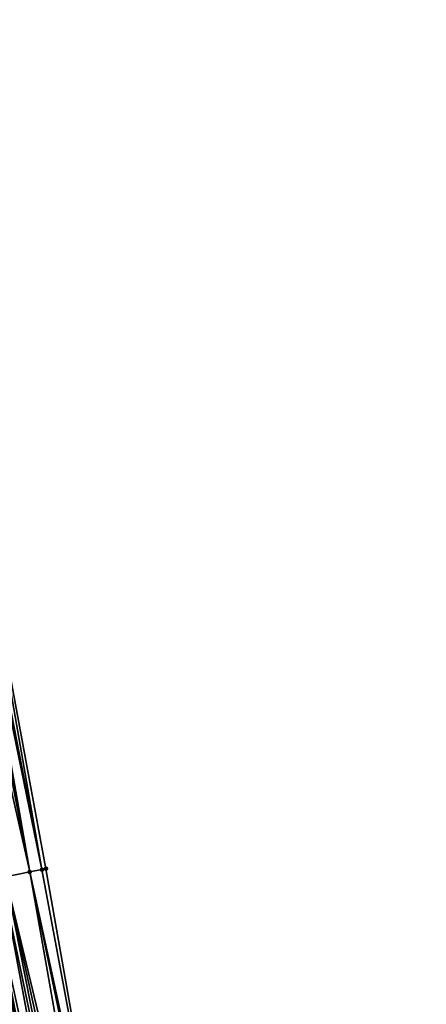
# Model space of a CAD drawing. Header units: feet. Extents: x 2004186 to 2014793, y 836912 to 864902.
# Tile 860 of 974: x 2004317 to 2004337, y 859885 to 859933. Entities that reach past the tile are written whole.
import ezdxf

# ---------------------------------------------------------------- set-up
doc = ezdxf.new("R2010")
doc.units = ezdxf.units.FT
doc.header["$LTSCALE"] = 100
doc.header["$MEASUREMENT"] = 0
doc.layers.add('I-77 SB_MM21-27-Surface-Border', color=7, linetype='Continuous')
doc.layers.add('I-77 SB_MM21-27-Surface-TIN', color=7, linetype='Continuous')
doc.layers.add('Road Shots', color=4, linetype='Continuous', lineweight=200)
doc.layers.add('Road X-Section', color=30, linetype='Continuous', lineweight=13)

msp = doc.modelspace()

# ---------------------------------------------------------------- linework, layer by layer
at = {"layer": 'I-77 SB_MM21-27-Surface-Border', "color": 3, "linetype": 'ByBlock', "lineweight": -2}
msp.add_polyline3d([(2004277.460304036, 860127.9171406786, 443.0755045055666), (2004280.338033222, 860108.1250280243, 442.8990627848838), (2004283.413350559, 860088.3638826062, 442.6961785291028), (2004286.68635557, 860068.6330648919, 442.546385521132), (2004290.187990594, 860049.112247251, 442.3979050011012), (2004293.702402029, 860029.4230099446, 442.2377218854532), (2004297.216829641, 860009.7336764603, 442.0957543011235), (2004300.534074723, 859990.0108895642, 442.0068919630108), (2004303.870532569, 859970.513758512, 441.9265309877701), (2004307.485702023, 859950.843410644, 441.8280451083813), (2004311.297578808, 859931.2092045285, 441.7332495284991), (2004314.519404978, 859911.4661847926, 441.7663402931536), (2004318.135800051, 859891.9878509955, 441.7644848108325), (2004321.618302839, 859872.2893408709, 441.7008092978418), (2004325.297020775, 859852.6295556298, 441.7058708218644), (2004328.190907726, 859832.8147209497, 441.8573054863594), (2004331.467112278, 859813.264646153, 441.9116234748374), (2004336.620596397, 859793.9138843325, 441.8542101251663)], dxfattribs=at)
at = {"layer": 'I-77 SB_MM21-27-Surface-TIN', "color": 128, "linetype": 'ByBlock', "lineweight": -2}
for points in [[(2004313.535918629, 859911.2852023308, 441.8458286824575), (2004312.945830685, 859911.1765918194, 441.9010469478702), (2004317.350963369, 859891.8328304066, 441.8303405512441)], [(2004313.732615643, 859911.3214002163, 441.8294326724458), (2004313.535918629, 859911.2852023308, 441.8458286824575), (2004317.350963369, 859891.8328304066, 441.8303405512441)], [(2004313.929315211, 859911.357584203, 441.818008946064), (2004313.732615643, 859911.3214002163, 441.8294326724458), (2004317.350963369, 859891.8328304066, 441.8303405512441)], [(2004314.126013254, 859911.3937764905, 441.8036156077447), (2004313.929315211, 859911.357584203, 441.818008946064), (2004317.93959107, 859891.9490948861, 441.7836473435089)], [(2004313.929315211, 859911.357584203, 441.818008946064), (2004317.350963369, 859891.8328304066, 441.8303405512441), (2004317.93959107, 859891.9490948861, 441.7836473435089)], [(2004314.126013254, 859911.3937764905, 441.8036156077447), (2004317.93959107, 859891.9490948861, 441.7836473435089), (2004314.519404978, 859911.4661847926, 441.7663402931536)], [(2004314.519404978, 859911.4661847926, 441.7663402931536), (2004317.93959107, 859891.9490948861, 441.7836473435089), (2004318.135800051, 859891.9878509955, 441.7644848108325)], [(2004312.945830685, 859911.1765918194, 441.9010469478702), (2004316.173708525, 859891.6002986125, 441.9316786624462), (2004317.350963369, 859891.8328304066, 441.8303405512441)], [(2004317.350963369, 859891.8328304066, 441.8303405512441), (2004316.173708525, 859891.6002986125, 441.9316786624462), (2004320.833465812, 859872.1343220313, 441.7617588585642)], [(2004317.93959107, 859891.9490948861, 441.7836473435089), (2004317.350963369, 859891.8328304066, 441.8303405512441), (2004321.618302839, 859872.2893408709, 441.7008092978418)], [(2004317.350963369, 859891.8328304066, 441.8303405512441), (2004321.42209366, 859872.250585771, 441.7171402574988), (2004321.618302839, 859872.2893408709, 441.7008092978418)], [(2004317.350963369, 859891.8328304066, 441.8303405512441), (2004320.833465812, 859872.1343220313, 441.7617588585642), (2004321.42209366, 859872.250585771, 441.7171402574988)], [(2004317.93959107, 859891.9490948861, 441.7836473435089), (2004321.618302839, 859872.2893408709, 441.7008092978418), (2004318.135800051, 859891.9878509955, 441.7644848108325)], [(2004314.407822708, 859891.2515189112, 442.0332342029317), (2004313.622983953, 859891.0965088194, 442.0696519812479), (2004317.890330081, 859871.552985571, 442.0346601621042)], [(2004314.800242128, 859891.3290237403, 442.0156335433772), (2004314.407822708, 859891.2515189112, 442.0332342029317), (2004318.478959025, 859871.6692437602, 442.005607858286)], [(2004314.407822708, 859891.2515189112, 442.0332342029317), (2004318.282749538, 859871.6304902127, 442.0175853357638), (2004318.478959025, 859871.6692437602, 442.005607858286)], [(2004314.407822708, 859891.2515189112, 442.0332342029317), (2004317.890330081, 859871.552985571, 442.0346601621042), (2004318.282749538, 859871.6304902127, 442.0175853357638)], [(2004314.800242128, 859891.3290237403, 442.0156335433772), (2004319.067585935, 859871.7855122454, 441.947681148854), (2004315.317093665, 859891.4311084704, 441.9818555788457)], [(2004314.800242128, 859891.3290237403, 442.0156335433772), (2004318.675168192, 859871.7079989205, 441.9891072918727), (2004319.067585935, 859871.7855122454, 441.947681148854)], [(2004314.800242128, 859891.3290237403, 442.0156335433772), (2004318.478959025, 859871.6692437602, 442.005607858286), (2004318.675168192, 859871.7079989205, 441.9891072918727)], [(2004315.388870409, 859891.445285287, 441.9771647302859), (2004315.317093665, 859891.4311084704, 441.9818555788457), (2004319.220483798, 859871.8157145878, 441.929384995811)], [(2004319.067585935, 859871.7855122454, 441.947681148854), (2004319.220483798, 859871.8157145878, 441.929384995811), (2004315.317093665, 859891.4311084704, 441.9818555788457)], [(2004315.9774992, 859891.5615442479, 441.9459476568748), (2004315.388870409, 859891.445285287, 441.9771647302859), (2004319.656211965, 859871.9017851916, 441.8772446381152)], [(2004315.388870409, 859891.445285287, 441.9771647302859), (2004319.220483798, 859871.8157145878, 441.929384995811), (2004319.656211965, 859871.9017851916, 441.8772446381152)], [(2004316.173708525, 859891.6002986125, 441.9316786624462), (2004315.9774992, 859891.5615442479, 441.9459476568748), (2004320.048629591, 859871.9792991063, 441.8341644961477)], [(2004315.9774992, 859891.5615442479, 441.9459476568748), (2004319.656211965, 859871.9017851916, 441.8772446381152), (2004320.048629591, 859871.9792991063, 441.8341644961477)], [(2004316.173708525, 859891.6002986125, 441.9316786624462), (2004320.441047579, 859872.0568111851, 441.7962331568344), (2004320.833465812, 859872.1343220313, 441.7617588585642)], [(2004316.173708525, 859891.6002986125, 441.9316786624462), (2004320.048629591, 859871.9792991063, 441.8341644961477), (2004320.441047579, 859872.0568111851, 441.7962331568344)], [(2004313.622983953, 859891.0965088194, 442.0696519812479), (2004316.516861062, 859871.2817239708, 442.0813933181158), (2004317.890330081, 859871.552985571, 442.0346601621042)]]:
    msp.add_3dface(points, dxfattribs=at)
at = {"layer": 'Road Shots', "lineweight": 100}
for p in [(2004317.350963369, 859891.8328304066, 441.8303405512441), (2004317.93959107, 859891.9490948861, 441.7836473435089), (2004318.135800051, 859891.9878509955, 441.7644848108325)]:
    msp.add_point(p, dxfattribs=at)
at = {"layer": 'Road X-Section', "extrusion": (-0.1937463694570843, 0.9810515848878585, 0.0003634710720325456), "elevation": 455269.1960339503, "flags": 128}
msp.add_lwpolyline([(-2132910.775410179, 277.4924309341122), (-2132911.375410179, 277.4810745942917), (-2132912.77541018, 277.4396706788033), (-2132912.975410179, 277.4312511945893), (-2132913.375410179, 277.4095525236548), (-2132913.775410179, 277.3925471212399), (-2132914.175410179, 277.3797856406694), (-2132914.775410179, 277.3680219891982), (-2132915.375410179, 277.3476016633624), (-2132915.975410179, 277.3245386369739), (-2132916.575410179, 277.2980576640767), (-2132917.575410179, 277.2635630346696), (-2132917.975410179, 277.2476935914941), (-2132918.37541018, 277.2357810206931), (-2132918.775410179, 277.221026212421), (-2132919.175410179, 277.2090729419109), (-2132920.57541018, 277.156506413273), (-2132921.37541018, 277.1298429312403), (-2132921.775410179, 277.1134032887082), (-2132922.175410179, 277.0981426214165), (-2132922.575410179, 277.0804522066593), (-2132923.575410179, 277.0453557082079), (-2132923.975410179, 277.0300498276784), (-2132924.175410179, 277.0232518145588), (-2132924.775410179, 276.9962062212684), (-2132925.175410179, 276.9819399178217), (-2132925.37541018, 276.9769711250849), (-2132925.975410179, 276.9696927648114), (-2132926.375410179, 276.9577586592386), (-2132927.375410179, 276.9211603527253), (-2132927.775410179, 276.9038879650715), (-2132928.375410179, 276.8844307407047), (-2132929.175410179, 276.8510277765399), (-2132929.775410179, 276.8273890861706), (-2132930.175410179, 276.8129794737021), (-2132930.575410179, 276.797459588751), (-2132931.175410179, 276.7778595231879), (-2132931.775410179, 276.7572807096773), (-2132931.975410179, 276.7471076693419), (-2132933.175410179, 276.7038294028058), (-2132933.375410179, 276.6981724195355), (-2132933.975410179, 276.6726190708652), (-2132934.37541018, 276.6581131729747), (-2132935.175410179, 276.6234805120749), (-2132935.975410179, 276.5924875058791), (-2132936.77541018, 276.5560697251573), (-2132937.175410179, 276.5384690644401), (-2132937.775410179, 276.5000002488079), (-2132938.37541018, 276.4687831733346), (-2132938.575410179, 276.4545141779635), (-2132939.775410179, 276.3531760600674), (-2132940.375410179, 276.3064828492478), (-2132940.575410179, 276.2873203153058)], dxfattribs=at)

doc.saveas('drawing.dxf')
